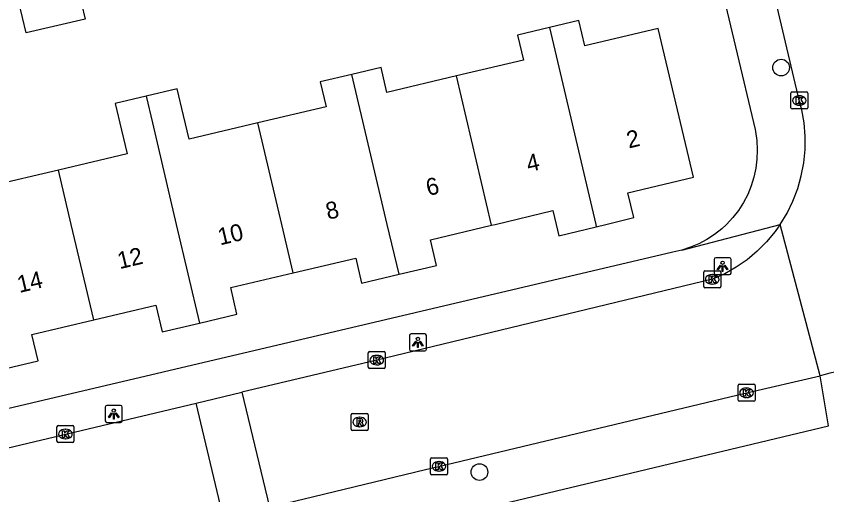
# Model space of a CAD drawing. Extents: x 158038 to 159242, y 380133 to 381214.
# Drawn here: x 158941.42 to 158989.13, y 380734.09 to 380762.25 of the extents above; entities that cross this region are included whole.
import ezdxf

# ---------------------------------------------------------------- set-up
doc = ezdxf.new("R2010")
doc.units = 0
for name, color, linetype in [('IMGEO_Boom', 7, 'Continuous'), ('IMGEO_Kolk', 7, 'Continuous'), ('IMGEO_Lichtpunt', 7, 'Continuous'), ('IMGEO_Pand', 7, 'Continuous'), ('IMGEO_Pand_nummerreeks', 7, 'Continuous'), ('IMGEO_Rijbaan_lokaal_open', 7, 'Continuous'), ('IMGEO_Rioolput', 7, 'Continuous'), ('IMGEO_Voetpad_open', 7, 'Continuous')]:
    doc.layers.add(name, color=color, linetype=linetype)

msp = doc.modelspace()

# ---------------------------------------------------------------- linework, layer by layer
at = {"layer": 'IMGEO_Boom'}
for centre in [(158986.441, 380759.227), (158968.685, 380735.425)]:
    msp.add_circle(centre, 0.489, dxfattribs=at)
at = {"layer": 'IMGEO_Kolk'}
for p, q in [((158987.088, 380757.794), (158987.94, 380757.794)), ((158987.013, 380756.868), (158987.013, 380757.72)), ((158987.501, 380757.574), (158987.526, 380757.574)), ((158988.014, 380757.72), (158988.014, 380756.868)), ((158987.524, 380757.014), (158987.499, 380757.014)), ((158987.94, 380756.794), (158987.088, 380756.794)), ((158981.96, 380747.265), (158982.812, 380747.265)), ((158981.885, 380746.339), (158981.885, 380747.191)), ((158982.373, 380747.045), (158982.398, 380747.045)), ((158982.886, 380747.191), (158982.886, 380746.339)), ((158982.396, 380746.485), (158982.371, 380746.485)), ((158982.812, 380746.265), (158981.96, 380746.265)), ((158962.216, 380742.515), (158963.068, 380742.515)), ((158962.141, 380741.589), (158962.141, 380742.441)), ((158962.629, 380742.295), (158962.654, 380742.295)), ((158963.142, 380742.441), (158963.142, 380741.589)), ((158962.652, 380741.735), (158962.627, 380741.735)), ((158963.068, 380741.515), (158962.216, 380741.515)), ((158983.98, 380740.591), (158984.832, 380740.591)), ((158983.905, 380739.665), (158983.905, 380740.517)), ((158984.393, 380740.371), (158984.418, 380740.371)), ((158984.906, 380740.517), (158984.906, 380739.665)), ((158984.416, 380739.811), (158984.391, 380739.811)), ((158984.832, 380739.591), (158983.98, 380739.591)), ((158943.815, 380737.235), (158943.815, 380738.087)), ((158943.89, 380738.161), (158944.742, 380738.161)), ((158944.303, 380737.941), (158944.328, 380737.941)), ((158944.816, 380738.087), (158944.816, 380737.235)), ((158944.326, 380737.381), (158944.301, 380737.381)), ((158944.742, 380737.161), (158943.89, 380737.161)), ((158965.801, 380735.335), (158965.801, 380736.187)), ((158965.876, 380736.261), (158966.728, 380736.261)), ((158966.289, 380736.041), (158966.314, 380736.041)), ((158966.802, 380736.187), (158966.802, 380735.335)), ((158966.312, 380735.481), (158966.287, 380735.481)), ((158966.728, 380735.261), (158965.876, 380735.261))]:
    msp.add_line(p, q, dxfattribs=at)
for points in [[(158987.088, 380757.794), (158987.94, 380757.794)], [(158987.013, 380756.868), (158987.013, 380757.72)], [(158987.334, 380757.494), (158987.457, 380757.494), (158987.457, 380757.343), (158987.587, 380757.494), (158987.751, 380757.494), (158987.605, 380757.343), (158987.758, 380757.094), (158987.606, 380757.094), (158987.521, 380757.258), (158987.457, 380757.191), (158987.457, 380757.094), (158987.334, 380757.094), (158987.334, 380757.494)], [(158988.014, 380757.72), (158988.014, 380756.868)], [(158987.94, 380756.794), (158987.088, 380756.794)], [(158981.96, 380747.265), (158982.812, 380747.265)], [(158981.885, 380746.339), (158981.885, 380747.191)], [(158982.206, 380746.965), (158982.329, 380746.965), (158982.329, 380746.814), (158982.459, 380746.965), (158982.623, 380746.965), (158982.477, 380746.814), (158982.63, 380746.565), (158982.478, 380746.565), (158982.393, 380746.729), (158982.329, 380746.662), (158982.329, 380746.565), (158982.206, 380746.565), (158982.206, 380746.965)], [(158982.886, 380747.191), (158982.886, 380746.339)], [(158982.812, 380746.265), (158981.96, 380746.265)], [(158962.216, 380742.515), (158963.068, 380742.515)], [(158962.141, 380741.589), (158962.141, 380742.441)], [(158962.462, 380742.215), (158962.585, 380742.215), (158962.585, 380742.064), (158962.715, 380742.215), (158962.879, 380742.215), (158962.733, 380742.064), (158962.886, 380741.815), (158962.734, 380741.815), (158962.649, 380741.979), (158962.585, 380741.912), (158962.585, 380741.815), (158962.462, 380741.815), (158962.462, 380742.215)], [(158963.142, 380742.441), (158963.142, 380741.589)], [(158963.068, 380741.515), (158962.216, 380741.515)], [(158983.98, 380740.591), (158984.832, 380740.591)], [(158983.905, 380739.665), (158983.905, 380740.517)], [(158984.226, 380740.291), (158984.349, 380740.291), (158984.349, 380740.14), (158984.479, 380740.291), (158984.643, 380740.291), (158984.497, 380740.14), (158984.65, 380739.891), (158984.498, 380739.891), (158984.413, 380740.055), (158984.349, 380739.988), (158984.349, 380739.891), (158984.226, 380739.891), (158984.226, 380740.291)], [(158984.906, 380740.517), (158984.906, 380739.665)], [(158984.832, 380739.591), (158983.98, 380739.591)], [(158943.815, 380737.235), (158943.815, 380738.087)], [(158943.89, 380738.161), (158944.742, 380738.161)], [(158944.136, 380737.861), (158944.259, 380737.861), (158944.259, 380737.71), (158944.389, 380737.861), (158944.553, 380737.861), (158944.407, 380737.71), (158944.56, 380737.461), (158944.408, 380737.461), (158944.323, 380737.625), (158944.259, 380737.558), (158944.259, 380737.461), (158944.136, 380737.461), (158944.136, 380737.861)], [(158944.816, 380738.087), (158944.816, 380737.235)], [(158944.742, 380737.161), (158943.89, 380737.161)], [(158965.801, 380735.335), (158965.801, 380736.187)], [(158965.876, 380736.261), (158966.728, 380736.261)], [(158966.122, 380735.961), (158966.245, 380735.961), (158966.245, 380735.81), (158966.375, 380735.961), (158966.539, 380735.961), (158966.393, 380735.81), (158966.546, 380735.561), (158966.394, 380735.561), (158966.309, 380735.725), (158966.245, 380735.658), (158966.245, 380735.561), (158966.122, 380735.561), (158966.122, 380735.961)], [(158966.802, 380736.187), (158966.802, 380735.335)], [(158966.728, 380735.261), (158965.876, 380735.261)]]:
    msp.add_lwpolyline(points, dxfattribs=at)
for centre, start, end in [((158987.09, 380757.718), 91.552, 178.448), ((158987.09, 380757.718), 91.552, 178.448), ((158987.938, 380757.718), 1.552, 88.448), ((158987.938, 380757.718), 1.552, 88.448), ((158987.09, 380756.87), 181.552, 268.448), ((158987.09, 380756.87), 181.552, 268.448), ((158987.938, 380756.87), 271.552, 358.448), ((158987.938, 380756.87), 271.552, 358.448), ((158981.962, 380747.189), 91.552, 178.448), ((158981.962, 380747.189), 91.552, 178.448), ((158982.81, 380747.189), 1.552, 88.448), ((158982.81, 380747.189), 1.552, 88.448), ((158981.962, 380746.341), 181.552, 268.448), ((158981.962, 380746.341), 181.552, 268.448), ((158982.81, 380746.341), 271.552, 358.448), ((158982.81, 380746.341), 271.552, 358.448), ((158962.218, 380742.439), 91.552, 178.448), ((158962.218, 380742.439), 91.552, 178.448), ((158963.066, 380742.439), 1.552, 88.448), ((158963.066, 380742.439), 1.552, 88.448), ((158962.218, 380741.591), 181.552, 268.448), ((158962.218, 380741.591), 181.552, 268.448), ((158963.066, 380741.591), 271.552, 358.448), ((158963.066, 380741.591), 271.552, 358.448), ((158983.982, 380740.515), 91.552, 178.448), ((158983.982, 380740.515), 91.552, 178.448), ((158984.83, 380740.515), 1.552, 88.448), ((158984.83, 380740.515), 1.552, 88.448), ((158983.982, 380739.667), 181.552, 268.448), ((158983.982, 380739.667), 181.552, 268.448), ((158984.83, 380739.667), 271.552, 358.448), ((158984.83, 380739.667), 271.552, 358.448), ((158943.892, 380738.085), 91.552, 178.448), ((158943.892, 380738.085), 91.552, 178.448), ((158944.74, 380738.085), 1.552, 88.448), ((158944.74, 380738.085), 1.552, 88.448), ((158943.892, 380737.237), 181.552, 268.448), ((158943.892, 380737.237), 181.552, 268.448), ((158944.74, 380737.237), 271.552, 358.448), ((158944.74, 380737.237), 271.552, 358.448), ((158965.878, 380736.185), 91.552, 178.448), ((158965.878, 380736.185), 91.552, 178.448), ((158966.726, 380736.185), 1.552, 88.448), ((158966.726, 380736.185), 1.552, 88.448), ((158965.878, 380735.337), 181.552, 268.448), ((158965.878, 380735.337), 181.552, 268.448), ((158966.726, 380735.337), 271.552, 358.448), ((158966.726, 380735.337), 271.552, 358.448)]:
    msp.add_arc(centre, 0.0765, start, end, dxfattribs=at)
for centre, major_axis, ratio, start_param, end_param in [((158987.5, 380757.294), (-0.387, 0.002), 0.722429, 4.712389, 7.853982), ((158987.525, 380757.294), (-0.39, 0.002), 0.717154, 1.570796, 4.712389), ((158982.372, 380746.765), (-0.387, 0.002), 0.722429, 4.712389, 7.853982), ((158982.397, 380746.765), (-0.39, 0.002), 0.717154, 1.570796, 4.712389), ((158962.628, 380742.015), (-0.387, 0.002), 0.722429, 4.712389, 7.853982), ((158962.653, 380742.015), (-0.39, 0.002), 0.717154, 1.570796, 4.712389), ((158984.392, 380740.091), (-0.387, 0.002), 0.722429, 4.712389, 7.853982), ((158984.417, 380740.091), (-0.39, 0.002), 0.717154, 1.570796, 4.712389), ((158944.302, 380737.661), (-0.387, 0.002), 0.722429, 4.712389, 7.853982), ((158944.327, 380737.661), (-0.39, 0.002), 0.717154, 1.570796, 4.712389), ((158966.288, 380735.761), (-0.387, 0.002), 0.722429, 4.712389, 7.853982), ((158966.313, 380735.761), (-0.39, 0.002), 0.717154, 1.570796, 4.712389)]:
    msp.add_ellipse(centre, major_axis=major_axis, ratio=ratio, start_param=start_param, end_param=end_param, dxfattribs=at)
at = {"layer": 'IMGEO_Lichtpunt'}
for p, q in [((158982.495, 380747.944), (158982.495, 380747.137)), ((158982.495, 380747.944), (158982.495, 380747.137)), ((158983.397, 380748.039), (158982.589, 380748.039)), ((158983.397, 380748.039), (158982.589, 380748.039)), ((158983.491, 380747.137), (158983.491, 380747.944)), ((158983.491, 380747.137), (158983.491, 380747.944)), ((158982.589, 380747.043), (158983.397, 380747.043)), ((158982.589, 380747.043), (158983.397, 380747.043)), ((158964.563, 380743.462), (158964.563, 380742.655)), ((158964.563, 380743.462), (158964.563, 380742.655)), ((158965.465, 380743.557), (158964.657, 380743.557)), ((158965.465, 380743.557), (158964.657, 380743.557)), ((158965.559, 380742.655), (158965.559, 380743.462)), ((158965.559, 380742.655), (158965.559, 380743.462)), ((158964.657, 380742.561), (158965.465, 380742.561)), ((158964.657, 380742.561), (158965.465, 380742.561)), ((158946.66, 380739.246), (158946.66, 380738.439)), ((158946.66, 380739.246), (158946.66, 380738.439)), ((158947.562, 380739.341), (158946.754, 380739.341)), ((158947.562, 380739.341), (158946.754, 380739.341)), ((158947.656, 380738.439), (158947.656, 380739.246)), ((158947.656, 380738.439), (158947.656, 380739.246)), ((158946.754, 380738.345), (158947.562, 380738.345)), ((158946.754, 380738.345), (158947.562, 380738.345))]:
    msp.add_line(p, q, dxfattribs=at)
for points in [[(158982.869, 380747.608), (158982.908, 380747.58), (158982.72, 380747.318), (158982.682, 380747.345), (158982.869, 380747.608)], [(158982.971, 380747.56), (158983.018, 380747.56), (158983.018, 380747.238), (158982.971, 380747.238), (158982.971, 380747.56)], [(158983.081, 380747.58), (158983.119, 380747.607), (158983.306, 380747.345), (158983.267, 380747.317), (158983.081, 380747.58)], [(158964.937, 380743.126), (158964.976, 380743.098), (158964.788, 380742.836), (158964.75, 380742.863), (158964.937, 380743.126)], [(158965.039, 380743.078), (158965.086, 380743.078), (158965.086, 380742.756), (158965.039, 380742.756), (158965.039, 380743.078)], [(158965.149, 380743.098), (158965.187, 380743.125), (158965.374, 380742.863), (158965.335, 380742.835), (158965.149, 380743.098)], [(158947.034, 380738.91), (158947.073, 380738.882), (158946.885, 380738.62), (158946.847, 380738.647), (158947.034, 380738.91)], [(158947.136, 380738.862), (158947.183, 380738.862), (158947.183, 380738.54), (158947.136, 380738.54), (158947.136, 380738.862)], [(158947.246, 380738.882), (158947.284, 380738.909), (158947.471, 380738.647), (158947.432, 380738.619), (158947.246, 380738.882)]]:
    msp.add_lwpolyline(points, dxfattribs=at)
for centre in [(158982.994, 380747.742), (158965.062, 380743.26), (158947.159, 380739.044)]:
    msp.add_circle(centre, 0.0994, dxfattribs=at)
for centre, start, end in [((158982.589, 380747.944), 90, 180), ((158982.589, 380747.944), 90, 180), ((158983.397, 380747.944), 0, 90), ((158983.397, 380747.944), 0, 90), ((158982.589, 380747.137), 180, 270), ((158982.589, 380747.137), 180, 270), ((158983.397, 380747.137), 270, 0), ((158983.397, 380747.137), 270, 360), ((158964.657, 380743.462), 90, 180), ((158964.657, 380743.462), 90, 180), ((158965.465, 380743.462), 0, 90), ((158965.465, 380743.462), 0, 90), ((158964.657, 380742.655), 180, 270), ((158964.657, 380742.655), 180, 270), ((158965.465, 380742.655), 270, 0), ((158965.465, 380742.655), 270, 360), ((158946.754, 380739.246), 90, 180), ((158946.754, 380739.246), 90, 180), ((158947.562, 380739.246), 0, 90), ((158947.562, 380739.246), 0, 90), ((158946.754, 380738.439), 180, 270), ((158946.754, 380738.439), 180, 270), ((158947.562, 380738.439), 270, 0), ((158947.562, 380738.439), 270, 360)]:
    msp.add_arc(centre, 0.0946, start, end, dxfattribs=at)
at = {"layer": 'IMGEO_Pand'}
for points in [[(158945.051, 380763.896), (158945.475, 380762.088), (158942.002, 380761.27), (158941.576, 380763.077)], [(158972.799, 380761.584), (158970.931, 380761.142), (158971.28, 380759.672), (158967.332, 380758.737)], [(158975.56, 380749.865), (158976.118, 380750), (158977.77, 380750.399), (158977.423, 380751.863), (158981.278, 380752.776), (158979.205, 380761.525), (158974.882, 380760.501), (158974.528, 380761.994), (158972.799, 380761.584)], [(158972.799, 380761.584), (158975.528, 380750), (158975.56, 380749.865)], [(158967.332, 380758.737), (158963.24, 380757.767), (158962.893, 380759.232), (158961.182, 380758.827)], [(158961.182, 380758.827), (158959.313, 380758.384), (158959.66, 380756.922), (158955.642, 380755.97)], [(158963.952, 380747.065), (158963.261, 380750), (158961.182, 380758.827)], [(158969.402, 380749.95), (158967.332, 380758.737)], [(158955.642, 380755.97), (158951.591, 380755.01), (158951.259, 380756.41), (158950.887, 380757.98), (158949.062, 380757.548)], [(158949.062, 380757.548), (158947.243, 380757.118), (158947.615, 380755.547), (158947.945, 380754.154), (158943.905, 380753.197)], [(158949.062, 380757.548), (158949.432, 380755.977), (158950.84, 380750), (158952.208, 380744.192)], [(158957.721, 380747.149), (158957.049, 380750), (158955.642, 380755.97)], [(158943.905, 380753.197), (158939.873, 380752.241), (158939.55, 380753.603), (158937.712, 380753.167)], [(158945.982, 380744.389), (158944.659, 380750), (158943.905, 380753.197)], [(158969.402, 380749.95), (158969.612, 380750), (158973.004, 380750.81), (158973.195, 380750), (158973.352, 380749.332), (158975.56, 380749.865)], [(158963.952, 380747.065), (158966.157, 380747.584), (158965.802, 380749.09), (158969.402, 380749.95)], [(158957.721, 380747.149), (158961.402, 380748.015), (158961.748, 380746.546), (158963.952, 380747.065)], [(158952.208, 380744.192), (158954.411, 380744.71), (158954.041, 380746.283), (158957.721, 380747.149)], [(158945.982, 380744.389), (158949.634, 380745.249), (158950.005, 380743.673), (158952.208, 380744.192)], [(158940.475, 380741.438), (158942.7, 380741.962), (158942.331, 380743.53), (158945.982, 380744.389)]]:
    msp.add_lwpolyline(points, dxfattribs=at)
at = {"layer": 'IMGEO_Rijbaan_lokaal_open'}
for points in [[(158986.389, 380750), (158986.794, 380750.67), (158987.137, 380751.374), (158987.416, 380752.105), (158987.628, 380752.859), (158987.773, 380753.628), (158987.848, 380754.407), (158987.853, 380755.19), (158987.788, 380755.971), (158987.654, 380756.742), (158987.528, 380757.242), (158984.322, 380770.816), (158983.433, 380774.576), (158981.183, 380784.104)], [(158986.389, 380750), (158986.268, 380749.83), (158986.085, 380749.574), (158985.585, 380748.975), (158985.035, 380748.424), (158984.437, 380747.924), (158983.797, 380747.479), (158983.12, 380747.094), (158982.411, 380746.77), (158962.566, 380741.995), (158954.702, 380740.127)], [(158988.741, 380741.088), (158986.389, 380750)], [(158956.319, 380733.358), (158958.936, 380733.988), (158965.507, 380735.57), (158966.282, 380735.757), (158984.316, 380740.071), (158988.741, 380741.088)], [(158952.007, 380739.486), (158954.702, 380740.127)], [(158954.702, 380740.127), (158956.319, 380733.358)], [(158892.585, 380725.37), (158906.223, 380728.622), (158924.707, 380733.004), (158931.767, 380734.678), (158952.007, 380739.486)], [(158953.626, 380732.709), (158952.007, 380739.486)]]:
    msp.add_lwpolyline(points, dxfattribs=at)
msp.add_arc((158992.23, 380729.456), 12.144, 84.4987, 106.6956, dxfattribs=at)
at = {"layer": 'IMGEO_Rioolput'}
for p, q in [((158961.133, 380737.942), (158961.133, 380738.794)), ((158961.208, 380738.868), (158962.06, 380738.868)), ((158962.134, 380738.794), (158962.134, 380737.942)), ((158961.621, 380738.648), (158961.646, 380738.648)), ((158962.06, 380737.868), (158961.208, 380737.868)), ((158961.644, 380738.088), (158961.619, 380738.088))]:
    msp.add_line(p, q, dxfattribs=at)
for points in [[(158961.133, 380737.942), (158961.133, 380738.794)], [(158961.208, 380738.868), (158962.06, 380738.868)], [(158962.134, 380738.794), (158962.134, 380737.942)], [(158961.722, 380738.566), (158961.47, 380738.568), (158961.47, 380738.168)], [(158961.47, 380738.168), (158961.594, 380738.168), (158961.594, 380738.33), (158961.605, 380738.33)], [(158961.648, 380738.487), (158961.594, 380738.487), (158961.594, 380738.406)], [(158961.594, 380738.406), (158961.646, 380738.406)], [(158961.652, 380738.301), (158961.723, 380738.168), (158961.863, 380738.168), (158961.798, 380738.294)], [(158962.06, 380737.868), (158961.208, 380737.868)]]:
    msp.add_lwpolyline(points, dxfattribs=at)
for centre, radius, start, end in [((158961.21, 380738.792), 0.0765, 91.552, 178.448), ((158961.21, 380738.792), 0.0765, 91.552, 178.448), ((158962.058, 380738.792), 0.0765, 1.552, 88.448), ((158962.058, 380738.792), 0.0765, 1.552, 88.448), ((158961.604, 380738.277), 0.0533, 26.0293, 88.6989), ((158961.63, 380738.595), 0.19, 274.7715, 282.9687), ((158961.654, 380738.391), 0.0964, 77.0061, 93.1865), ((158961.668, 380738.448), 0.0378, 276.6634, 79.6772), ((158961.721, 380738.456), 0.109, 350.3612, 89.416), ((158961.719, 380738.456), 0.112, 277.5842, 350.9817), ((158961.703, 380738.241), 0.108, 29.5134, 73.7905), ((158961.21, 380737.944), 0.0765, 181.552, 268.448), ((158961.21, 380737.944), 0.0765, 181.552, 268.448), ((158962.058, 380737.944), 0.0765, 271.552, 358.448), ((158962.058, 380737.944), 0.0765, 271.552, 358.448)]:
    msp.add_arc(centre, radius, start, end, dxfattribs=at)
for centre, major_axis, ratio, start_param, end_param in [((158961.62, 380738.368), (-0.387, 0.002), 0.722429, 4.712389, 7.853982), ((158961.645, 380738.368), (-0.39, 0.002), 0.717154, 1.570796, 4.712389)]:
    msp.add_ellipse(centre, major_axis=major_axis, ratio=ratio, start_param=start_param, end_param=end_param, dxfattribs=at)
at = {"layer": 'IMGEO_Voetpad_open'}
for points in [[(158981.433, 380770.208), (158984.909, 380755.576), (158984.931, 380755.465), (158985.01, 380754.929), (158985.04, 380754.388), (158985.021, 380753.846), (158984.955, 380753.308), (158984.84, 380752.779), (158984.679, 380752.262), (158984.472, 380751.761), (158984.221, 380751.281), (158983.928, 380750.825), (158983.596, 380750.397), (158983.227, 380750), (158982.942, 380749.737), (158982.521, 380749.406), (158982.072, 380749.113), (158981.598, 380748.861), (158981.104, 380748.653), (158980.593, 380748.489)], [(158980.593, 380748.489), (158986.389, 380750)], [(158980.593, 380748.489), (158980.07, 380748.372), (158934.883, 380737.74), (158934.732, 380738.43)], [(158989.236, 380738.137), (158988.741, 380741.088)], [(158968.709, 380733.245), (158989.236, 380738.137)]]:
    msp.add_lwpolyline(points, dxfattribs=at)

# ---------------------------------------------------------------- texts
at = {"layer": 'IMGEO_Pand_nummerreeks'}
for s, rotation, p in [('2', 13.332, (158977.475, 380754.465)), ('4', 13.332, (158971.573, 380753.066)), ('6', 13.332, (158965.668, 380751.667)), ('8', 13.332, (158959.768, 380750.268)), ('10', 13.3327, (158953.414, 380748.762)), ('12', 13.3327, (158947.504, 380747.362)), ('14', 13.332, (158941.603, 380745.963))]:
    msp.add_text(s, height=1, rotation=rotation, dxfattribs=at).set_placement(p)

doc.saveas('drawing.dxf')
